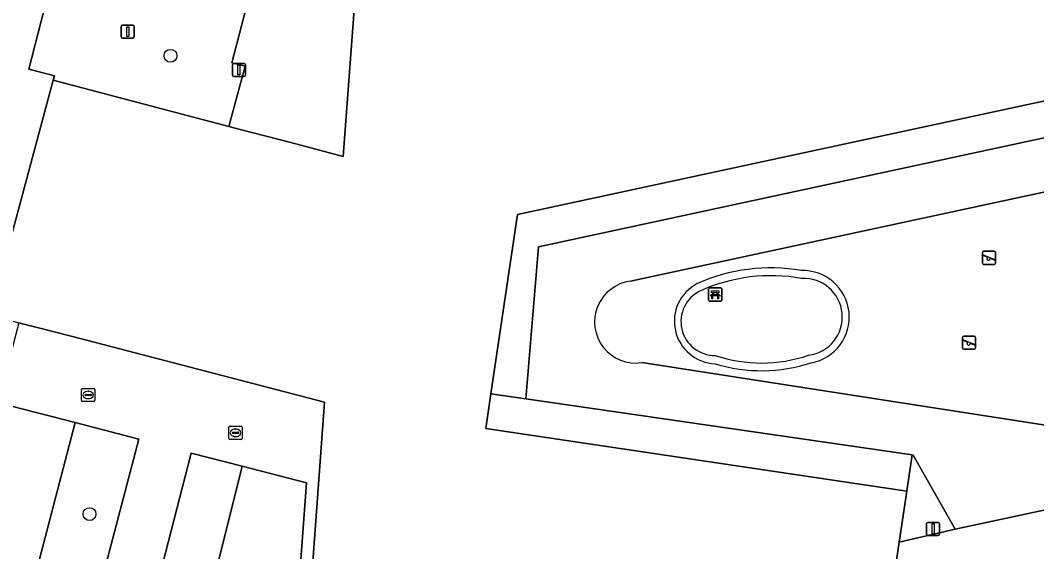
# Model space of a CAD drawing. Extents: x 163683 to 164494, y 382709 to 383872.
# Drawn here: x 164083.4 to 164160.7, y 383284.4 to 383324.8 of the extents above; entities that cross this region are included whole.
import ezdxf

# ---------------------------------------------------------------- set-up
doc = ezdxf.new("R2010")
doc.units = 0
for name, color, linetype in [('IMGEO_Bank', 7, 'Continuous'), ('IMGEO_Boom', 7, 'Continuous'), ('IMGEO_Groenvoorziening', 7, 'Continuous'), ('IMGEO_Haag', 7, 'Continuous'), ('IMGEO_Kolk', 7, 'Continuous'), ('IMGEO_Lichtmast', 7, 'Continuous'), ('IMGEO_Pand', 7, 'Continuous'), ('IMGEO_Rijbaan_lokaal_open', 7, 'Continuous'), ('IMGEO_Speelvoorziening', 7, 'Continuous'), ('IMGEO_Voetpad_open', 7, 'Continuous')]:
    doc.layers.add(name, color=color, linetype=linetype)

msp = doc.modelspace()

# ---------------------------------------------------------------- linework, layer by layer
at = {"layer": 'IMGEO_Bank'}
for p, q in [((164135.714, 383303.517), (164135.714, 383304.358)), ((164135.714, 383304.358), (164135.714, 383303.517)), ((164135.789, 383304.442), (164136.63, 383304.442)), ((164136.63, 383304.442), (164135.789, 383304.442)), ((164136.714, 383304.367), (164136.714, 383303.526)), ((164136.714, 383303.526), (164136.714, 383304.367)), ((164136.411, 383303.84), (164136.018, 383303.84)), ((164136.023, 383303.948), (164136.023, 383304.054)), ((164136.067, 383304.054), (164136.067, 383303.948)), ((164136.355, 383304.06), (164136.073, 383304.06)), ((164136.073, 383303.942), (164136.355, 383303.942)), ((164136.361, 383303.948), (164136.361, 383304.054)), ((164136.405, 383304.054), (164136.405, 383303.948)), ((164136.639, 383303.442), (164135.798, 383303.442)), ((164135.798, 383303.442), (164136.639, 383303.442))]:
    msp.add_line(p, q, dxfattribs=at)
for points in [[(164135.961, 383303.84), (164135.819, 383303.84), (164135.931, 383303.942), (164136.017, 383303.942)], [(164136.017, 383304.06), (164135.931, 383304.06), (164135.931, 383304.221), (164136.494, 383304.221), (164136.494, 383304.06), (164136.411, 383304.06)], [(164136.011, 383303.833), (164136.011, 383303.626), (164135.968, 383303.626), (164135.968, 383303.833)], [(164136.411, 383303.942), (164136.494, 383303.942), (164136.606, 383303.84), (164136.467, 383303.84)], [(164136.461, 383303.833), (164136.461, 383303.626), (164136.417, 383303.626), (164136.417, 383303.833)]]:
    msp.add_lwpolyline(points, dxfattribs=at)
for centre, radius, start, end in [((164135.792, 383304.364), 0.0779, 92.4484, 184.28452), ((164135.792, 383304.364), 0.0779, 92.4484, 184.28452), ((164136.636, 383304.364), 0.0779, 2.4484, 94.28452), ((164136.636, 383304.364), 0.0779, 2.4484, 94.28452), ((164135.792, 383303.52), 0.0779, 182.4484, 274.28452), ((164135.792, 383303.52), 0.0779, 182.4484, 274.28452), ((164135.961, 383303.833), 0.00671, 2.89567, 87.10433), ((164136.018, 383303.833), 0.00671, 92.89567, 177.10433), ((164136.016, 383304.053), 0.00671, 2.89567, 87.10433), ((164136.016, 383303.949), 0.00671, 272.89567, 357.10433), ((164136.073, 383304.053), 0.00671, 92.89567, 177.10433), ((164136.073, 383303.949), 0.00671, 182.89567, 267.10433), ((164136.355, 383304.053), 0.00671, 2.89567, 87.10433), ((164136.355, 383303.949), 0.00671, 272.89567, 357.10433), ((164136.412, 383304.053), 0.00671, 92.89567, 177.10433), ((164136.412, 383303.949), 0.00671, 182.89567, 267.10433), ((164136.41, 383303.833), 0.00671, 2.89567, 87.10433), ((164136.467, 383303.833), 0.00671, 92.89567, 177.10433), ((164136.636, 383303.52), 0.0779, 272.4484, 4.28452), ((164136.636, 383303.52), 0.0779, 272.4484, 4.28452)]:
    msp.add_arc(centre, radius, start, end, dxfattribs=at)
at = {"layer": 'IMGEO_Boom'}
for centre in [(164094.804, 383322.096), (164088.648, 383287.248)]:
    msp.add_circle(centre, 0.489, dxfattribs=at)
at = {"layer": 'IMGEO_Groenvoorziening'}
for points in [[(164119.156, 383296.39), (164121.819, 383296.004), (164122.79, 383307.57), (164171.2, 383318.018), (164162.016, 383360.502), (164160.187, 383360.532), (164165.055, 383338.875), (164165.344, 383338.944), (164167.451, 383329.183), (164165.973, 383328.818), (164167.864, 383320.086), (164121.192, 383310.032)], [(164121.819, 383296.004), (164119.156, 383296.39), (164118.764, 383293.764), (164150.77, 383288.992), (164151.18, 383291.75)], [(164082.726, 383295.459), (164078.661, 383279.939), (164083.497, 383278.668), (164087.565, 383294.203)], [(164088.328, 383277.399), (164092.391, 383292.951), (164087.565, 383294.203), (164083.497, 383278.668)], [(164104.165, 383276.221), (164097.05, 383278.083), (164100.264, 383290.889), (164096.377, 383291.894), (164092.452, 383276.624), (164104.87, 383273.428), (164157.09, 383262.182), (164159.765, 383264.084), (164160.049, 383266.117), (164152.429, 383266.819), (164144.47, 383267.553)], [(164151.18, 383291.75), (164150.77, 383288.992), (164150.192, 383285.109), (164154.459, 383286.101), (164151.268, 383291.737)], [(164105.146, 383289.627), (164100.264, 383290.889), (164097.05, 383278.083), (164104.165, 383276.221)]]:
    msp.add_lwpolyline(points, close=True, dxfattribs=at)
for points in [[(164094.249, 383343.101), (164093.072, 383354.249), (164094.165, 383358.221), (164089.319, 383359.554), (164089.257, 383359.317), (164088.549, 383356.605), (164092.991, 383355.446), (164091.788, 383350.832), (164090.469, 383345.772), (164088.199, 383337.063), (164086.894, 383332.059), (164085.786, 383327.81), (164084.983, 383324.731), (164084.031, 383321.078), (164085.979, 383320.57), (164085.894, 383320.243), (164099.232, 383316.726), (164100.47, 383321.305), (164099.476, 383321.565), (164101.098, 383327.801), (164102.05, 383327.544), (164102.457, 383329.149)], [(164130.633, 383298.769), (164161.803, 383293.945), (164161.895, 383287.693), (164170.869, 383289.667), (164173.48, 383290.49), (164176.118, 383314.94), (164129.776, 383304.956)]]:
    msp.add_lwpolyline(points, dxfattribs=at)
for centre, radius, start, end in [((164140.417, 383292.331), 13.633, 80.16743, 114.15039), ((164140.417, 383292.331), 13.633, 80.16743, 114.15039), ((164140.451, 383292.275), 13.098, 79.76813, 114.1385), ((164140.451, 383292.275), 13.098, 79.76813, 114.1385), ((164142.867, 383302.229), 3.538, 280.38896, 91.97757), ((164142.867, 383302.229), 3.538, 280.38896, 91.97757), ((164142.939, 383302.235), 2.935, 277.31076, 93.13647), ((164142.939, 383302.235), 2.935, 277.31076, 93.13647), ((164130.165, 383301.857), 3.123, 97.14899, 278.62344), ((164136.339, 383301.909), 3.231, 117.65901, 267.751), ((164136.339, 383301.909), 3.231, 117.65901, 267.751), ((164136.196, 383301.889), 2.586, 115.21365, 270.38784), ((164136.196, 383301.889), 2.586, 115.21365, 270.38784), ((164139.732, 383309.949), 11.212, 251.7164, 288.62263), ((164139.732, 383309.949), 11.212, 251.7164, 288.62263), ((164139.751, 383310.2), 12.05, 252.91905, 288.14938), ((164139.751, 383310.2), 12.05, 252.91905, 288.14938)]:
    msp.add_arc(centre, radius, start, end, dxfattribs=at)
at = {"layer": 'IMGEO_Haag'}
for centre, radius, start, end in [((164140.417, 383292.331), 13.633, 80.16743, 114.15039), ((164140.451, 383292.275), 13.098, 79.76813, 114.1385), ((164142.867, 383302.229), 3.538, 280.38896, 91.97757), ((164142.939, 383302.235), 2.935, 277.31076, 93.13647), ((164136.339, 383301.909), 3.231, 117.65901, 267.751), ((164136.196, 383301.889), 2.586, 115.21365, 270.38784), ((164139.732, 383309.949), 11.212, 251.7164, 288.62263), ((164139.751, 383310.2), 12.05, 252.91905, 288.14938)]:
    msp.add_arc(centre, radius, start, end, dxfattribs=at)
at = {"layer": 'IMGEO_Kolk'}
for p, q in [((164088.047, 383295.879), (164088.047, 383296.731)), ((164088.122, 383296.805), (164088.974, 383296.805)), ((164088.535, 383296.585), (164088.56, 383296.585)), ((164089.048, 383296.731), (164089.048, 383295.879)), ((164088.974, 383295.805), (164088.122, 383295.805)), ((164088.306, 383296.299), (164088.306, 383296.311)), ((164088.744, 383296.262), (164088.346, 383296.262)), ((164088.349, 383296.348), (164088.747, 383296.348)), ((164088.558, 383296.025), (164088.533, 383296.025)), ((164088.79, 383296.311), (164088.79, 383296.299)), ((164099.249, 383293.003), (164099.249, 383293.855)), ((164099.324, 383293.929), (164100.176, 383293.929)), ((164099.551, 383293.472), (164099.949, 383293.472)), ((164099.737, 383293.709), (164099.762, 383293.709)), ((164100.25, 383293.855), (164100.25, 383293.003)), ((164100.176, 383292.929), (164099.324, 383292.929)), ((164099.508, 383293.423), (164099.508, 383293.435)), ((164099.946, 383293.386), (164099.548, 383293.386)), ((164099.76, 383293.149), (164099.735, 383293.149)), ((164099.992, 383293.435), (164099.992, 383293.423))]:
    msp.add_line(p, q, dxfattribs=at)
for points in [[(164088.047, 383295.879), (164088.047, 383296.731)], [(164088.122, 383296.805), (164088.974, 383296.805)], [(164089.048, 383296.731), (164089.048, 383295.879)], [(164088.974, 383295.805), (164088.122, 383295.805)], [(164099.249, 383293.003), (164099.249, 383293.855)], [(164099.324, 383293.929), (164100.176, 383293.929)], [(164100.25, 383293.855), (164100.25, 383293.003)], [(164100.176, 383292.929), (164099.324, 383292.929)]]:
    msp.add_lwpolyline(points, dxfattribs=at)
for centre, radius, start, end in [((164088.124, 383296.729), 0.0765, 91.55205, 178.44795), ((164088.124, 383296.729), 0.0765, 91.55205, 178.44795), ((164088.972, 383296.729), 0.0765, 1.55205, 88.44795), ((164088.972, 383296.729), 0.0765, 1.55205, 88.44795), ((164088.124, 383295.881), 0.0765, 181.55205, 268.44795), ((164088.124, 383295.881), 0.0765, 181.55205, 268.44795), ((164088.346, 383296.308), 0.0403, 85.87752, 175.75265), ((164088.343, 383296.298), 0.0366, 178.93798, 274.71019), ((164088.747, 383296.305), 0.043, 264.86636, 352.45326), ((164088.751, 383296.31), 0.0386, 1.73085, 96.63898), ((164088.972, 383295.881), 0.0765, 271.55205, 358.44795), ((164088.972, 383295.881), 0.0765, 271.55205, 358.44795), ((164099.326, 383293.853), 0.0765, 91.55205, 178.44795), ((164099.326, 383293.853), 0.0765, 91.55205, 178.44795), ((164099.548, 383293.432), 0.0403, 85.87752, 175.75265), ((164099.953, 383293.434), 0.0386, 1.73085, 96.63898), ((164100.174, 383293.853), 0.0765, 1.55205, 88.44795), ((164100.174, 383293.853), 0.0765, 1.55205, 88.44795), ((164099.326, 383293.005), 0.0765, 181.55205, 268.44795), ((164099.326, 383293.005), 0.0765, 181.55205, 268.44795), ((164099.545, 383293.422), 0.0366, 178.93798, 274.71019), ((164099.949, 383293.429), 0.043, 264.86636, 352.45326), ((164100.174, 383293.005), 0.0765, 271.55205, 358.44795), ((164100.174, 383293.005), 0.0765, 271.55205, 358.44795)]:
    msp.add_arc(centre, radius, start, end, dxfattribs=at)
for centre, major_axis, ratio, start_param, end_param in [((164088.534, 383296.305), (-0.387, 0.002), 0.722429, 4.712389, 7.853982), ((164088.559, 383296.305), (-0.39, 0.002), 0.717154, 1.570796, 4.712389), ((164099.736, 383293.429), (-0.387, 0.002), 0.722429, 4.712389, 7.853982), ((164099.761, 383293.429), (-0.39, 0.002), 0.717154, 1.570796, 4.712389)]:
    msp.add_ellipse(centre, major_axis=major_axis, ratio=ratio, start_param=start_param, end_param=end_param, dxfattribs=at)
at = {"layer": 'IMGEO_Lichtmast'}
for p, q in [((164091.162, 383324.433), (164091.952, 383324.433)), ((164091.952, 383324.433), (164091.162, 383324.433)), ((164091.062, 383323.533), (164091.062, 383324.333)), ((164091.062, 383324.333), (164091.062, 383323.533)), ((164092.052, 383324.333), (164092.052, 383323.533)), ((164092.052, 383323.533), (164092.052, 383324.333)), ((164091.952, 383323.433), (164091.162, 383323.433)), ((164091.162, 383323.433), (164091.952, 383323.433)), ((164099.508, 383320.618), (164099.508, 383321.418)), ((164099.508, 383321.418), (164099.508, 383320.618)), ((164099.608, 383321.518), (164100.398, 383321.518)), ((164100.398, 383321.518), (164099.608, 383321.518)), ((164100.498, 383321.418), (164100.498, 383320.618)), ((164100.498, 383320.618), (164100.498, 383321.418)), ((164100.398, 383320.518), (164099.608, 383320.518)), ((164099.608, 383320.518), (164100.398, 383320.518)), ((164152.281, 383285.721), (164152.281, 383286.521)), ((164152.281, 383286.521), (164152.281, 383285.721)), ((164152.381, 383286.621), (164153.171, 383286.621)), ((164153.171, 383286.621), (164152.381, 383286.621)), ((164153.271, 383286.521), (164153.271, 383285.721)), ((164153.271, 383285.721), (164153.271, 383286.521)), ((164153.171, 383285.621), (164152.381, 383285.621)), ((164152.381, 383285.621), (164153.171, 383285.621))]:
    msp.add_line(p, q, dxfattribs=at)
for points in [[(164091.482, 383324.308), (164091.632, 383324.308), (164091.632, 383323.558), (164091.482, 383323.558), (164091.482, 383324.308)], [(164099.928, 383321.393), (164100.078, 383321.393), (164100.078, 383320.643), (164099.928, 383320.643), (164099.928, 383321.393)], [(164152.701, 383286.496), (164152.851, 383286.496), (164152.851, 383285.746), (164152.701, 383285.746), (164152.701, 383286.496)]]:
    msp.add_lwpolyline(points, dxfattribs=at)
for centre, start, end in [((164091.162, 383324.333), 90, 180), ((164091.162, 383324.333), 90, 180), ((164091.952, 383324.333), 0, 90), ((164091.952, 383324.333), 360, 90), ((164091.162, 383323.533), 180, 270), ((164091.162, 383323.533), 180, 270), ((164091.952, 383323.533), 270, 0), ((164091.952, 383323.533), 270, 0), ((164099.608, 383321.418), 90, 180), ((164099.608, 383321.418), 90, 180), ((164100.398, 383321.418), 0, 90), ((164100.398, 383321.418), 360, 90), ((164099.608, 383320.618), 180, 270), ((164099.608, 383320.618), 180, 270), ((164100.398, 383320.618), 270, 0), ((164100.398, 383320.618), 270, 0), ((164152.381, 383286.521), 90, 180), ((164152.381, 383286.521), 90, 180), ((164153.171, 383286.521), 0, 90), ((164153.171, 383286.521), 360, 90), ((164152.381, 383285.721), 180, 270), ((164152.381, 383285.721), 180, 270), ((164153.171, 383285.721), 270, 0), ((164153.171, 383285.721), 270, 0)]:
    msp.add_arc(centre, 0.1, start, end, dxfattribs=at)
at = {"layer": 'IMGEO_Pand'}
for points in [[(164081.08, 383302.369), (164085.894, 383320.243), (164085.979, 383320.57), (164084.031, 383321.078), (164084.983, 383324.731), (164085.786, 383327.81), (164086.894, 383332.059), (164088.199, 383337.063), (164090.469, 383345.772), (164091.788, 383350.832), (164092.991, 383355.446), (164088.549, 383356.605), (164089.257, 383359.317), (164084.334, 383360.601), (164081.235, 383361.409)], [(164165.905, 383329.135), (164160.295, 383355.04), (164153.023, 383353.46), (164152.282, 383356.605), (164142.394, 383356.096), (164142.367, 383356.094), (164144.967, 383335.071), (164108.893, 383327.316), (164107.919, 383314.448), (164103.954, 383315.494), (164100.092, 383316.499), (164099.232, 383316.726), (164085.894, 383320.243), (164081.08, 383302.369), (164083.28, 383301.798), (164087.253, 383300.767), (164106.517, 383295.769), (164105.106, 383276.669)], [(164149.581, 383281.003), (164150.192, 383285.109), (164150.77, 383288.992), (164118.764, 383293.764), (164119.156, 383296.39), (164121.192, 383310.032), (164167.864, 383320.086)]]:
    msp.add_lwpolyline(points, dxfattribs=at)
at = {"layer": 'IMGEO_Rijbaan_lokaal_open'}
msp.add_lwpolyline([(164101.098, 383327.801), (164099.476, 383321.565), (164100.47, 383321.305), (164099.232, 383316.726), (164100.092, 383316.499), (164103.954, 383315.494), (164107.919, 383314.448), (164108.893, 383327.316)], dxfattribs=at)
at = {"layer": 'IMGEO_Speelvoorziening'}
for p, q in [((164156.527, 383306.336), (164156.527, 383307.136)), ((164156.527, 383307.136), (164156.527, 383306.336)), ((164156.91, 383306.764), (164156.571, 383306.901)), ((164156.596, 383306.961), (164157.472, 383306.608)), ((164156.627, 383307.236), (164157.417, 383307.236)), ((164157.417, 383307.236), (164156.627, 383307.236)), ((164157.448, 383306.548), (164157.108, 383306.685)), ((164157.517, 383307.136), (164157.517, 383306.336)), ((164157.517, 383306.336), (164157.517, 383307.136)), ((164157.417, 383306.236), (164156.627, 383306.236)), ((164156.627, 383306.236), (164157.417, 383306.236)), ((164155.02, 383299.878), (164155.02, 383300.678)), ((164155.02, 383300.678), (164155.02, 383299.878)), ((164155.403, 383300.306), (164155.064, 383300.443)), ((164155.089, 383300.503), (164155.965, 383300.15)), ((164155.12, 383300.778), (164155.91, 383300.778)), ((164155.91, 383300.778), (164155.12, 383300.778)), ((164156.01, 383300.678), (164156.01, 383299.878)), ((164156.01, 383299.878), (164156.01, 383300.678)), ((164155.91, 383299.778), (164155.12, 383299.778)), ((164155.12, 383299.778), (164155.91, 383299.778)), ((164155.941, 383300.09), (164155.601, 383300.227))]:
    msp.add_line(p, q, dxfattribs=at)
for centre, radius, start, end in [((164156.627, 383307.136), 0.1, 90, 180), ((164156.627, 383307.136), 0.1, 90, 180), ((164156.584, 383306.931), 0.0327, 68.07798, 248.07798), ((164156.989, 383306.674), 0.12, 130.99278, 5.16318), ((164157.417, 383307.136), 0.1, 0, 90), ((164157.417, 383307.136), 0.1, 360, 90), ((164157.46, 383306.578), 0.0327, 248.07798, 68.07798), ((164156.627, 383306.336), 0.1, 180, 270), ((164156.627, 383306.336), 0.1, 180, 270), ((164157.417, 383306.336), 0.1, 270, 0), ((164157.417, 383306.336), 0.1, 270, 0), ((164155.12, 383300.678), 0.1, 90, 180), ((164155.12, 383300.678), 0.1, 90, 180), ((164155.077, 383300.473), 0.0327, 68.07798, 248.07798), ((164155.91, 383300.678), 0.1, 0, 90), ((164155.91, 383300.678), 0.1, 360, 90), ((164155.12, 383299.878), 0.1, 180, 270), ((164155.12, 383299.878), 0.1, 180, 270), ((164155.482, 383300.216), 0.12, 130.99278, 5.16318), ((164155.91, 383299.878), 0.1, 270, 0), ((164155.91, 383299.878), 0.1, 270, 0), ((164155.953, 383300.12), 0.0327, 248.07798, 68.07798)]:
    msp.add_arc(centre, radius, start, end, dxfattribs=at)
at = {"layer": 'IMGEO_Voetpad_open'}
for points in [[(164129.776, 383304.956), (164176.118, 383314.94), (164166.15, 383360.434), (164162.016, 383360.502), (164171.2, 383318.018), (164122.79, 383307.57), (164121.819, 383296.004), (164151.18, 383291.75), (164151.268, 383291.737), (164154.459, 383286.101), (164161.895, 383287.693), (164161.803, 383293.945), (164130.633, 383298.769)], [(164167.597, 383257.227), (164157.09, 383262.182), (164104.87, 383273.428), (164092.452, 383276.624), (164096.377, 383291.894), (164100.264, 383290.889), (164105.146, 383289.627), (164104.165, 383276.221), (164144.47, 383267.553), (164152.429, 383266.819), (164152.837, 383269.576), (164105.106, 383276.669), (164106.517, 383295.769), (164087.253, 383300.767), (164083.28, 383301.798), (164076.416, 383275.682), (164069.907, 383273.328), (164068.019, 383272.649), (164066.67, 383272.184), (164065.393, 383272.51), (164066.402, 383269.822), (164066.728, 383269.996)]]:
    msp.add_lwpolyline(points, dxfattribs=at)
for points in [[(164088.328, 383277.399), (164083.497, 383278.668), (164078.661, 383279.939), (164082.726, 383295.459), (164087.565, 383294.203), (164092.391, 383292.951)], [(164172.045, 383287.201), (164172.791, 383287.15), (164170.869, 383289.667), (164161.895, 383287.693), (164154.459, 383286.101), (164150.192, 383285.109), (164149.581, 383281.003), (164154.457, 383280.534), (164152.837, 383269.576), (164152.429, 383266.819), (164160.049, 383266.117), (164159.765, 383264.084), (164157.09, 383262.182), (164167.597, 383257.227), (164169.075, 383267.189)]]:
    msp.add_lwpolyline(points, close=True, dxfattribs=at)
msp.add_arc((164130.165, 383301.857), 3.123, 97.14899, 278.62344, dxfattribs=at)

doc.saveas('drawing.dxf')
